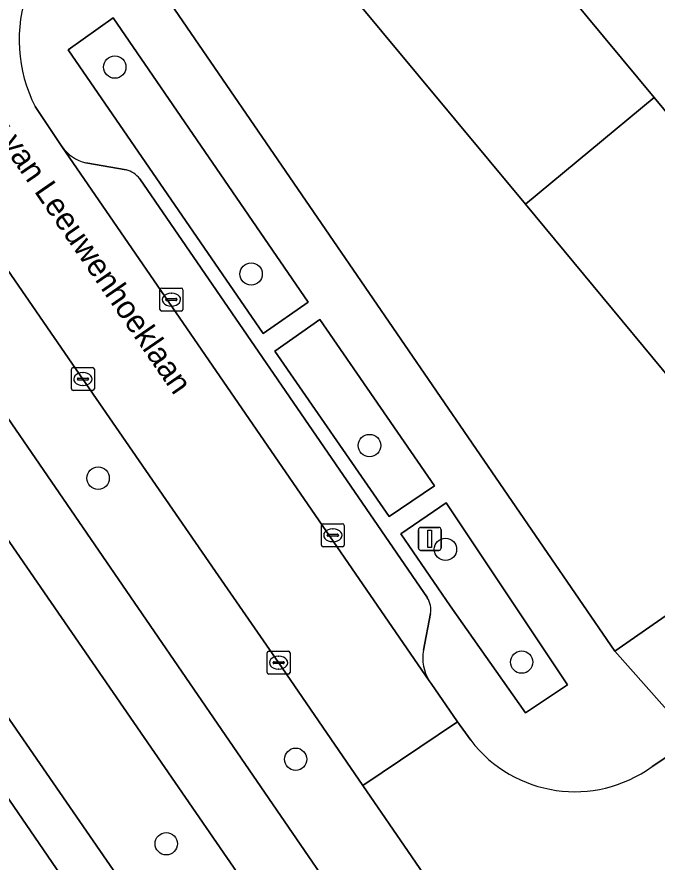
# Model space of a CAD drawing. Extents: x 159888 to 160761, y 384031 to 384750.
# Drawn here: x 160342.34 to 160370.29, y 384185.06 to 384221.95 of the extents above; entities that cross this region are included whole.
import ezdxf

# ---------------------------------------------------------------- set-up
doc = ezdxf.new("R2010")
doc.units = 0
for name, color, linetype in [('IMGEO_Berm_groen', 7, 'Continuous'), ('IMGEO_Boom', 7, 'Continuous'), ('IMGEO_Erf', 7, 'Continuous'), ('IMGEO_Fietspad_gesloten', 7, 'Continuous'), ('IMGEO_Groenvoorziening', 7, 'Continuous'), ('IMGEO_Kolk', 7, 'Continuous'), ('IMGEO_Lichtmast', 7, 'Continuous'), ('IMGEO_Openbare_ruimte_label', 7, 'Continuous'), ('IMGEO_Pand', 7, 'Continuous'), ('IMGEO_Parkeervlak_open', 7, 'Continuous'), ('IMGEO_Rijbaan_lokaal_open', 7, 'Continuous'), ('IMGEO_Voetpad_halfverhard', 7, 'Continuous'), ('IMGEO_Voetpad_open', 7, 'Continuous')]:
    doc.layers.add(name, color=color, linetype=linetype)

msp = doc.modelspace()

# ---------------------------------------------------------------- linework, layer by layer
at = {"layer": 'IMGEO_Berm_groen'}
for points in [[(160345.217, 384206.146), (160336.597, 384218.641), (160334.455, 384217.985), (160332.952, 384217.524), (160358.513, 384180.285), (160359.126, 384180.306), (160359.923, 384180.881), (160361.72, 384182.176), (160357.438, 384188.412), (160353.761, 384193.768), (160351.005, 384197.748)], [(160330.579, 384215.605), (160329.34, 384214.759), (160326.934, 384213.116), (160332.555, 384204.976), (160333.868, 384205.889), (160335.564, 384203.379), (160334.27, 384202.493), (160349.614, 384180.272), (160350.912, 384181.162), (160352.613, 384178.683), (160351.3, 384177.831), (160352.854, 384175.581), (160355.235, 384177.216), (160356.471, 384178.065)]]:
    msp.add_lwpolyline(points, close=True, dxfattribs=at)
at = {"layer": 'IMGEO_Boom'}
for centre in [(160346.61, 384219.761), (160352.561, 384210.729), (160357.729, 384203.242), (160345.881, 384201.818), (160361.045, 384198.714), (160364.373, 384193.794), (160354.507, 384189.551), (160348.857, 384185.867)]:
    msp.add_circle(centre, 0.489, dxfattribs=at)
at = {"layer": 'IMGEO_Erf'}
for points in [[(160346.64, 384226.054), (160368.445, 384194.271), (160386.728, 384206.983), (160361.616, 384237.146)], [(160370.151, 384218.433), (160379.522, 384207.146), (160380.867, 384208.263), (160382.336, 384206.493), (160374.996, 384200.397), (160373.52, 384202.174), (160373.901, 384202.49), (160364.535, 384213.771), (160355.17, 384225.051), (160354.854, 384224.788), (160353.319, 384226.637), (160360.666, 384232.739), (160362.079, 384231.038), (160360.663, 384229.862)]]:
    msp.add_lwpolyline(points, close=True, dxfattribs=at)
at = {"layer": 'IMGEO_Fietspad_gesloten'}
for points in [[(160300.173, 384259.725), (160301.925, 384257.178), (160328.105, 384219.124), (160330.579, 384215.605), (160356.471, 384178.065), (160358.061, 384175.74), (160383.338, 384139.04), (160385.76, 384140.807), (160385.525, 384141.156), (160385.517, 384141.168), (160379.582, 384150.01), (160360.492, 384177.637)], [(160360.492, 384177.637), (160360.859, 384178.175), (160361.603, 384178.668), (160363.339, 384179.819), (160361.72, 384182.176), (160359.923, 384180.881), (160359.126, 384180.306), (160358.513, 384180.285), (160332.952, 384217.524), (160330.691, 384220.794), (160330.585, 384220.947), (160304.748, 384258.435)]]:
    msp.add_lwpolyline(points, dxfattribs=at)
at = {"layer": 'IMGEO_Groenvoorziening'}
for points in [[(160355.052, 384209.502), (160346.534, 384221.913), (160344.573, 384220.516), (160353.089, 384208.126)], [(160360.563, 384201.489), (160355.565, 384208.743), (160353.602, 384207.365), (160358.585, 384200.144)], [(160361.075, 384200.737), (160359.092, 384199.387), (160361.253, 384196.252), (160364.534, 384191.584), (160366.372, 384192.799)]]:
    msp.add_lwpolyline(points, close=True, dxfattribs=at)
msp.add_lwpolyline([(160379.114, 384131.705), (160377.405, 384134.588), (160370.126, 384146.885), (160361.208, 384159.738), (160341.819, 384188.043), (160325.298, 384211.947), (160324.232, 384211.719), (160324.433, 384211.38), (160322.632, 384210.572), (160319.754, 384208.536), (160313.496, 384204.041), (160313.367, 384203.165), (160321.048, 384207.962), (160325.432, 384203.375), (160328.611, 384198.863), (160330.219, 384195.884), (160330.107, 384193.696), (160325.821, 384189.834), (160320.203, 384186.297), (160370.292, 384125.992)], dxfattribs=at)
at = {"layer": 'IMGEO_Kolk'}
for p, q in [((160348.582, 384209.186), (160348.582, 384210.038)), ((160348.657, 384210.112), (160349.509, 384210.112)), ((160349.583, 384210.038), (160349.583, 384209.186)), ((160348.841, 384209.606), (160348.841, 384209.618)), ((160349.279, 384209.569), (160348.881, 384209.569)), ((160348.884, 384209.655), (160349.282, 384209.655)), ((160349.07, 384209.892), (160349.095, 384209.892)), ((160349.325, 384209.618), (160349.325, 384209.606)), ((160349.093, 384209.332), (160349.068, 384209.332)), ((160349.509, 384209.112), (160348.657, 384209.112)), ((160344.791, 384206.646), (160345.643, 384206.646)), ((160344.716, 384205.72), (160344.716, 384206.572)), ((160345.204, 384206.426), (160345.229, 384206.426)), ((160345.717, 384206.572), (160345.717, 384205.72)), ((160344.975, 384206.14), (160344.975, 384206.152)), ((160345.413, 384206.103), (160345.015, 384206.103)), ((160345.018, 384206.189), (160345.416, 384206.189)), ((160345.227, 384205.866), (160345.202, 384205.866)), ((160345.459, 384206.152), (160345.459, 384206.14)), ((160345.643, 384205.646), (160344.791, 384205.646)), ((160355.629, 384198.902), (160355.629, 384199.754)), ((160355.704, 384199.828), (160356.556, 384199.828)), ((160356.117, 384199.608), (160356.142, 384199.608)), ((160356.63, 384199.754), (160356.63, 384198.902)), ((160355.888, 384199.322), (160355.888, 384199.334)), ((160356.326, 384199.285), (160355.928, 384199.285)), ((160355.931, 384199.371), (160356.329, 384199.371)), ((160356.372, 384199.334), (160356.372, 384199.322)), ((160356.14, 384199.048), (160356.115, 384199.048)), ((160356.556, 384198.828), (160355.704, 384198.828)), ((160353.26, 384193.342), (160353.26, 384194.194)), ((160353.335, 384194.268), (160354.187, 384194.268)), ((160353.748, 384194.048), (160353.773, 384194.048)), ((160354.261, 384194.194), (160354.261, 384193.342)), ((160353.519, 384193.762), (160353.519, 384193.774)), ((160353.957, 384193.725), (160353.559, 384193.725)), ((160353.562, 384193.811), (160353.96, 384193.811)), ((160354.003, 384193.774), (160354.003, 384193.762)), ((160353.771, 384193.488), (160353.746, 384193.488)), ((160354.187, 384193.268), (160353.335, 384193.268))]:
    msp.add_line(p, q, dxfattribs=at)
for points in [[(160348.582, 384209.186), (160348.582, 384210.038)], [(160348.657, 384210.112), (160349.509, 384210.112)], [(160349.583, 384210.038), (160349.583, 384209.186)], [(160349.509, 384209.112), (160348.657, 384209.112)], [(160344.791, 384206.646), (160345.643, 384206.646)], [(160344.716, 384205.72), (160344.716, 384206.572)], [(160345.717, 384206.572), (160345.717, 384205.72)], [(160345.643, 384205.646), (160344.791, 384205.646)], [(160355.629, 384198.902), (160355.629, 384199.754)], [(160355.704, 384199.828), (160356.556, 384199.828)], [(160356.63, 384199.754), (160356.63, 384198.902)], [(160356.556, 384198.828), (160355.704, 384198.828)], [(160353.26, 384193.342), (160353.26, 384194.194)], [(160353.335, 384194.268), (160354.187, 384194.268)], [(160354.261, 384194.194), (160354.261, 384193.342)], [(160354.187, 384193.268), (160353.335, 384193.268)]]:
    msp.add_lwpolyline(points, dxfattribs=at)
for centre, radius, start, end in [((160348.659, 384210.036), 0.0765, 91.552, 178.448), ((160348.659, 384210.036), 0.0765, 91.552, 178.448), ((160349.507, 384210.036), 0.0765, 1.552, 88.448), ((160349.507, 384210.036), 0.0765, 1.552, 88.448), ((160348.881, 384209.615), 0.0403, 85.8775, 175.7526), ((160348.878, 384209.605), 0.0366, 178.938, 274.7102), ((160349.282, 384209.612), 0.043, 264.8664, 352.4533), ((160349.286, 384209.617), 0.0386, 1.7309, 96.639), ((160348.659, 384209.188), 0.0765, 181.552, 268.448), ((160348.659, 384209.188), 0.0765, 181.552, 268.448), ((160349.507, 384209.188), 0.0765, 271.552, 358.448), ((160349.507, 384209.188), 0.0765, 271.552, 358.448), ((160344.793, 384206.57), 0.0765, 91.552, 178.448), ((160344.793, 384206.57), 0.0765, 91.552, 178.448), ((160345.641, 384206.57), 0.0765, 1.552, 88.448), ((160345.641, 384206.57), 0.0765, 1.552, 88.448), ((160345.015, 384206.149), 0.0403, 85.8775, 175.7526), ((160345.012, 384206.139), 0.0366, 178.938, 274.7102), ((160345.416, 384206.146), 0.043, 264.8664, 352.4533), ((160345.42, 384206.151), 0.0386, 1.7309, 96.639), ((160344.793, 384205.722), 0.0765, 181.552, 268.448), ((160344.793, 384205.722), 0.0765, 181.552, 268.448), ((160345.641, 384205.722), 0.0765, 271.552, 358.448), ((160345.641, 384205.722), 0.0765, 271.552, 358.448), ((160355.706, 384199.752), 0.0765, 91.552, 178.448), ((160355.706, 384199.752), 0.0765, 91.552, 178.448), ((160356.554, 384199.752), 0.0765, 1.552, 88.448), ((160356.554, 384199.752), 0.0765, 1.552, 88.448), ((160355.928, 384199.331), 0.0403, 85.8775, 175.7526), ((160355.925, 384199.321), 0.0366, 178.938, 274.7102), ((160356.329, 384199.328), 0.043, 264.8664, 352.4533), ((160356.333, 384199.333), 0.0386, 1.7309, 96.639), ((160355.706, 384198.904), 0.0765, 181.552, 268.448), ((160355.706, 384198.904), 0.0765, 181.552, 268.448), ((160356.554, 384198.904), 0.0765, 271.552, 358.448), ((160356.554, 384198.904), 0.0765, 271.552, 358.448), ((160353.337, 384194.192), 0.0765, 91.552, 178.448), ((160353.337, 384194.192), 0.0765, 91.552, 178.448), ((160354.185, 384194.192), 0.0765, 1.552, 88.448), ((160354.185, 384194.192), 0.0765, 1.552, 88.448), ((160353.559, 384193.771), 0.0403, 85.8775, 175.7526), ((160353.556, 384193.761), 0.0366, 178.938, 274.7102), ((160353.96, 384193.768), 0.043, 264.8664, 352.4533), ((160353.964, 384193.773), 0.0386, 1.7309, 96.639), ((160353.337, 384193.344), 0.0765, 181.552, 268.448), ((160353.337, 384193.344), 0.0765, 181.552, 268.448), ((160354.185, 384193.344), 0.0765, 271.552, 358.448), ((160354.185, 384193.344), 0.0765, 271.552, 358.448)]:
    msp.add_arc(centre, radius, start, end, dxfattribs=at)
for centre, major_axis, ratio, start_param, end_param in [((160349.069, 384209.612), (-0.387, 0.002), 0.722429, 4.712389, 7.853982), ((160349.094, 384209.612), (-0.39, 0.002), 0.717154, 1.570796, 4.712389), ((160345.203, 384206.146), (-0.387, 0.002), 0.722429, 4.712389, 7.853982), ((160345.228, 384206.146), (-0.39, 0.002), 0.717154, 1.570796, 4.712389), ((160356.116, 384199.328), (-0.387, 0.002), 0.722429, 4.712389, 7.853982), ((160356.141, 384199.328), (-0.39, 0.002), 0.717154, 1.570796, 4.712389), ((160353.747, 384193.768), (-0.387, 0.002), 0.722429, 4.712389, 7.853982), ((160353.772, 384193.768), (-0.39, 0.002), 0.717154, 1.570796, 4.712389)]:
    msp.add_ellipse(centre, major_axis=major_axis, ratio=ratio, start_param=start_param, end_param=end_param, dxfattribs=at)
at = {"layer": 'IMGEO_Lichtmast'}
for p, q in [((160359.863, 384198.77), (160359.863, 384199.57)), ((160359.863, 384199.57), (160359.863, 384198.77)), ((160359.963, 384199.67), (160360.753, 384199.67)), ((160360.753, 384199.67), (160359.963, 384199.67)), ((160360.853, 384199.57), (160360.853, 384198.77)), ((160360.853, 384198.77), (160360.853, 384199.57)), ((160360.753, 384198.67), (160359.963, 384198.67)), ((160359.963, 384198.67), (160360.753, 384198.67))]:
    msp.add_line(p, q, dxfattribs=at)
msp.add_lwpolyline([(160360.283, 384199.545), (160360.433, 384199.545), (160360.433, 384198.795), (160360.283, 384198.795), (160360.283, 384199.545)], dxfattribs=at)
for centre, start, end in [((160359.963, 384199.57), 90, 180), ((160359.963, 384199.57), 90, 180), ((160360.753, 384199.57), 0, 90), ((160360.753, 384199.57), 360, 90), ((160359.963, 384198.77), 180, 270), ((160359.963, 384198.77), 180, 270), ((160360.753, 384198.77), 270, 0), ((160360.753, 384198.77), 270, 0)]:
    msp.add_arc(centre, 0.1, start, end, dxfattribs=at)
at = {"layer": 'IMGEO_Pand'}
for points in [[(160364.535, 384213.771), (160370.151, 384218.433), (160360.663, 384229.862), (160362.079, 384231.038), (160360.666, 384232.739), (160353.319, 384226.637), (160354.854, 384224.788), (160355.17, 384225.051)], [(160364.535, 384213.771), (160373.901, 384202.49), (160373.52, 384202.174), (160374.996, 384200.397), (160382.336, 384206.493), (160380.867, 384208.263), (160379.522, 384207.146), (160370.151, 384218.433)]]:
    msp.add_lwpolyline(points, close=True, dxfattribs=at)
at = {"layer": 'IMGEO_Parkeervlak_open'}
for points in [[(160344.304, 384216.29), (160360.337, 384192.977)], [(160347.104, 384215.268), (160345.347, 384215.585)], [(160360.255, 384196.602), (160347.702, 384214.883)], [(160360.084, 384194.312), (160360.4, 384195.907)]]:
    msp.add_lwpolyline(points, dxfattribs=at)
for centre, radius, start, end in [((160345.742, 384217.293), 1.753, 214.9058, 256.9819), ((160346.867, 384214.243), 1.052, 37.4663, 76.9858), ((160359.413, 384196.064), 0.999, 350.9742, 32.5953), ((160361.903, 384193.965), 1.851, 169.2026, 212.2595)]:
    msp.add_arc(centre, radius, start, end, dxfattribs=at)
at = {"layer": 'IMGEO_Rijbaan_lokaal_open'}
for points in [[(160317.21, 384255.643), (160316.546, 384256.653), (160312.362, 384253.857), (160314.203, 384251.171), (160322.484, 384239.165), (160326.378, 384233.514), (160333.002, 384223.856), (160336.597, 384218.641), (160345.217, 384206.146), (160351.005, 384197.748), (160353.761, 384193.768), (160357.438, 384188.412), (160361.579, 384191.179), (160360.422, 384192.853), (160360.337, 384192.977), (160344.304, 384216.29), (160343.137, 384218.035)], [(160362.153, 384190.382), (160361.579, 384191.179), (160357.438, 384188.412), (160361.72, 384182.176), (160363.339, 384179.819), (160368.516, 384172.281), (160372.598, 384175.107), (160371.071, 384177.577)], [(160373.185, 384185.065), (160374.211, 384185.787), (160374.745, 384186.163), (160371.855, 384190.41), (160370.066, 384189.234)]]:
    msp.add_lwpolyline(points, dxfattribs=at)
for centre, radius, start, end in [((160348.803, 384220.947), 6.37, 112.8796, 207.2014), ((160366.697, 384193.859), 5.722, 217.4227, 306.0678)]:
    msp.add_arc(centre, radius, start, end, dxfattribs=at)
at = {"layer": 'IMGEO_Voetpad_halfverhard'}
msp.add_lwpolyline([(160356.829, 384174.884), (160358.061, 384175.74), (160356.471, 384178.065), (160355.235, 384177.216), (160352.854, 384175.581), (160351.3, 384177.831), (160349.614, 384180.272), (160334.27, 384202.493), (160332.555, 384204.976), (160326.934, 384213.116), (160325.298, 384211.947), (160341.819, 384188.043), (160361.208, 384159.738), (160370.126, 384146.885), (160377.405, 384134.588), (160380.392, 384136.556), (160377.195, 384141.113), (160371.863, 384148.044), (160371.567, 384148.472), (160369.836, 384150.975), (160354.449, 384173.232)], close=True, dxfattribs=at)
at = {"layer": 'IMGEO_Voetpad_open'}
for points in [[(160446.245, 384255.579), (160443.774, 384258.302), (160434.61, 384250), (160433.468, 384248.966), (160422.945, 384239.432), (160412.421, 384229.898), (160401.898, 384220.364), (160391.374, 384210.83), (160389.244, 384208.933), (160386.728, 384206.983), (160368.445, 384194.271), (160371.855, 384190.41), (160372.412, 384190.774)], [(160370.066, 384189.234), (160371.855, 384190.41), (160368.445, 384194.271), (160346.64, 384226.054)], [(160343.137, 384218.035), (160344.304, 384216.29)], [(160345.347, 384215.585), (160347.104, 384215.268)], [(160347.702, 384214.883), (160360.255, 384196.602)], [(160360.4, 384195.907), (160360.084, 384194.312)], [(160360.337, 384192.977), (160360.422, 384192.853), (160361.579, 384191.179), (160362.153, 384190.382)]]:
    msp.add_lwpolyline(points, dxfattribs=at)
for points in [[(160353.089, 384208.126), (160344.573, 384220.516), (160346.534, 384221.913), (160355.052, 384209.502)], [(160353.602, 384207.365), (160355.565, 384208.743), (160360.563, 384201.489), (160358.585, 384200.144)], [(160361.075, 384200.737), (160366.372, 384192.799), (160364.534, 384191.584), (160361.253, 384196.252), (160359.092, 384199.387)]]:
    msp.add_lwpolyline(points, close=True, dxfattribs=at)
for centre, radius, start, end in [((160348.803, 384220.947), 6.37, 112.8796, 207.2014), ((160345.742, 384217.293), 1.753, 214.9058, 256.9819), ((160346.867, 384214.243), 1.052, 37.4663, 76.9858), ((160359.413, 384196.064), 0.999, 350.9742, 32.5953), ((160361.903, 384193.965), 1.851, 169.2026, 212.2595), ((160366.697, 384193.859), 5.722, 217.4227, 306.0678)]:
    msp.add_arc(centre, radius, start, end, dxfattribs=at)

# ---------------------------------------------------------------- texts
at = {"layer": 'IMGEO_Openbare_ruimte_label'}
msp.add_text('Antony van Leeuwenhoeklaan', height=1, rotation=304.5321, dxfattribs=at).set_placement((160339.062, 384220.159))

doc.saveas('drawing.dxf')
